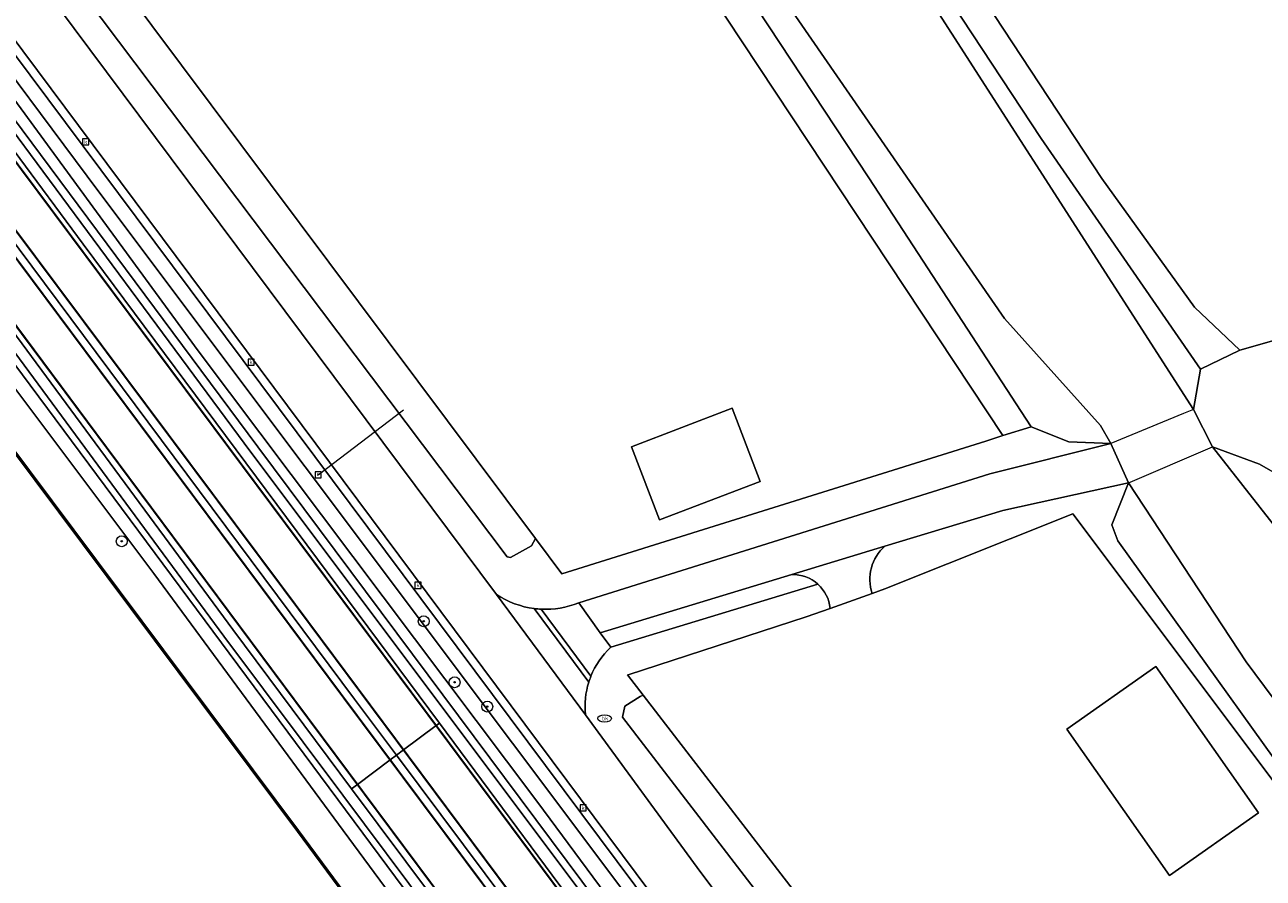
# Model space of a CAD drawing. Header units: metres. Extents: x 168032 to 180145, y 382923 to 399665.
# Tile 266 of 293: x 169711 to 169801, y 397514 to 397577. Entities that reach past the tile are written whole.
import ezdxf
from ezdxf.enums import TextEntityAlignment as Align

# ---------------------------------------------------------------- set-up
doc = ezdxf.new("R2010")
doc.units = ezdxf.units.M
doc.linetypes.add('VW-3-3_STREEP', pattern=[6, 3, -3])
doc.layers.get('0').update_dxf_attribs({"color": 8, "lineweight": 18})
for name, color, linetype, lineweight in [('B-WE-GK-BESCHOEIING_DAMWAND-G', 8, 'GK-BESCHOEIING', 18), ('B-WE-GR-BEPLANTING_CULTUUR_VASTE PLANTENVAK-GV', 8, 'Continuous', 18), ('B-WE-GR-BOOM-S', 8, 'Continuous', 18), ('B-WE-GR-BOUWLAND-GV', 8, 'Continuous', 18), ('B-WE-GR-GRAS-GV', 8, 'Continuous', 18), ('B-WE-GR-HAAG-G', 8, 'GR-HAAG1', 18), ('B-WE-GW-TALUD_KRUIN-G', 8, 'Continuous', 18), ('B-WE-IE-MEUBILAIR_WEGMEUBILAIR-G', 8, 'Continuous', 18), ('B-WE-IE-TERREINAFSCHEIDING_KUNSTMATIG_HEKWERK-G', 8, 'IE-TERREINAFSCHEIDING-KUNSTMATIG', 18), ('B-WE-IE-TERREINAFSCHEIDING_KUNSTMATIG_MUUR-GV', 8, 'Continuous', 18), ('B-WE-KL-WATER-S', 8, 'Continuous', 18), ('B-WE-KW-KUNSTWERK_DEK-GV', 8, 'Continuous', 18), ('B-WE-KW-KUNSTWERK_DUIKER-G', 8, 'Continuous', 18), ('B-WE-OG-BEBOUWING-GV', 8, 'Continuous', 18), ('B-WE-OG-TERREIN_CULTUURSCHEIDING-GV', 8, 'Continuous', 18), ('B-WE-OG-TERREIN_ERF-GV', 8, 'Continuous', 18), ('B-WE-OG-WATER-GV', 8, 'Continuous', 18), ('B-WE-OG-WATER_GREPPEL-GV', 8, 'Continuous', 18), ('B-WE-OG-WATER_RIVIER-GV', 8, 'Continuous', 18), ('B-WE-OG-WATER_SLOOT-GV', 8, 'Continuous', 18), ('B-WE-OG-WEG-GV', 8, 'Continuous', 18), ('B-WE-RI-GWA_KOLK-S', 8, 'Continuous', 18), ('B-WE-RI-GWA_RIOOLPUT-S', 8, 'Continuous', 18), ('B-WE-VH-VERHARDING_ASFALT-GV', 8, 'Continuous', 18), ('B-WE-VH-VERHARDING_BETONSTRAATSTEEN-GV', 8, 'Continuous', 18), ('B-WE-VH-VERHARDING_FUNDERING_ZAND-GV', 8, 'Continuous', 18), ('B-WE-VH-VERHARDING_GRASBETONSTEEN-GV', 8, 'Continuous', 18), ('B-WE-VW-MARKERING_LANGS_STREEP_33-G', 8, 'VW-3-3_STREEP', 13), ('B-WE-VW-MARKERING_LANGS_STREEP_DOORGETROKKEN_3X015-G', 8, 'Continuous', 13), ('B-WE-VW-MARKERING_PICTOGRAM-G', 8, 'Continuous', 18)]:
    doc.layers.add(name, color=color, linetype=linetype, lineweight=lineweight)
doc.styles.add('NLCS-ISO', font='NLCS-ISO.ttf')
doc.linetypes.add('GK-BESCHOEIING', pattern='A,30,-5,[1,NLCS.SHX,S=1,R=0,X=0,Y=0],-5', length=40)
doc.linetypes.add('GR-HAAG1', pattern='A,6,[176,NLCS.SHX,S=0.125,R=0,X=0,Y=0],-2', length=8)
doc.linetypes.add('IE-TERREINAFSCHEIDING-KUNSTMATIG', pattern='A,4,[82,NLCS.SHX,S=0.75,R=90,X=0,Y=0],4,-2', length=10)

# ---------------------------------------------------------------- blocks, each defined once
blk = doc.blocks.new('SRI-KOLK-SO')
at = {"color": 0, "linetype": 'ByBlock', "lineweight": 18}
blk.add_lwpolyline([(-1.125, -1.125), (1.125, -1.125), (1.125, 1.125), (-1.125, 1.125)], close=True, dxfattribs=at)
at = {"color": 0, "linetype": 'ByBlock', "lineweight": 18, "style": 'NLCS-ISO'}
blk.add_text('k', height=1.5, dxfattribs=at).set_placement((0, 0), align=Align.MIDDLE_CENTER)
blk = doc.blocks.new('SRI-PUT_INSPECTIEPUT_RIOOLPUT-SO')
at = {"color": 0, "linetype": 'ByBlock', "lineweight": 18}
blk.add_lwpolyline([(-1.12, -1.12), (1.12, -1.12), (1.12, 1.12), (-1.12, 1.12)], close=True, dxfattribs=at)
at = {"color": 0, "linetype": 'ByBlock', "lineweight": 18, "style": 'NLCS-ISO'}
blk.add_text('r', height=1.5, dxfattribs=at).set_placement((0, 0.28), align=Align.MIDDLE_CENTER)
blk = doc.blocks.new('SKL-WATER_BRANDKRAAN_BRANDPUT-SO')
at = {"color": 0, "linetype": 'ByBlock', "lineweight": 18}
blk.add_ellipse((0, 0), major_axis=(2.5, 0), ratio=0.54, dxfattribs=at)
at = {"color": 0, "linetype": 'ByBlock', "lineweight": 18, "style": 'NLCS-ISO'}
blk.add_text('bk', height=1.5, dxfattribs=at).set_placement((0.16, 0), align=Align.MIDDLE_CENTER)
blk = doc.blocks.new('SGR-BOOM_01-SO')
at = {"linetype": 'ByBlock', "lineweight": 18}
h = blk.add_hatch(color=0, dxfattribs=at)
h.dxf.hatch_style = 1
edge = h.paths.add_edge_path()
edge.add_arc((0, 0), 0.25, 0, 360)
at = {"color": 0, "linetype": 'ByBlock', "lineweight": 18}
for radius in [2, 0.25]:
    blk.add_circle((0, 0), radius, dxfattribs=at)

msp = doc.modelspace()

# ---------------------------------------------------------------- linework, layer by layer
at = {"layer": 'B-WE-GK-BESCHOEIING_DAMWAND-G', "flags": 128}
msp.add_lwpolyline([(169638.37, 397641.729), (169658.733, 397614.351), (169680.825, 397584.766), (169702.843, 397554.926), (169730.758, 397517.612), (169754.97, 397484.883), (169779.341, 397452.045), (169804.395, 397418.286), (169831.302, 397381.879), (169848.598, 397358.696), (169863.92, 397338.299)], dxfattribs=at)
at = {"layer": 'B-WE-GR-BEPLANTING_CULTUUR_VASTE PLANTENVAK-GV', "flags": 128}
msp.add_lwpolyline([(169807.065, 397554.883), (169799.644, 397552.77), (169796.764, 397551.367), (169796.25, 397548.428), (169797.636, 397545.699), (169801.061, 397544.427), (169802.855, 397543.392)], dxfattribs=at)
at = {"layer": 'B-WE-GR-BOUWLAND-GV', "flags": 128}
msp.add_lwpolyline([(169707.728, 397686.808), (169719.264, 397670.616), (169733.128, 397651.248), (169743.076, 397636.22), (169751.014, 397623.837), (169789.537, 397565.312), (169796.311, 397555.892), (169799.644, 397552.77), (169807.065, 397554.883)], dxfattribs=at)
at = {"layer": 'B-WE-GR-GRAS-GV', "flags": 128}
msp.add_lwpolyline([(169648.111, 397739.759), (169632.668, 397758.313), (169615.236, 397777.965), (169615.096, 397778.122), (169612.745, 397777.567), (169645.312, 397738.769), (169671.979, 397705.954), (169677.608, 397700.991), (169693.534, 397680.028), (169710.868, 397653.732), (169733.534, 397620.176), (169782.31, 397546.509), (169784.369, 397547.154), (169772.493, 397565.35), (169749.699, 397599.937), (169736.18, 397621.841), (169736.606, 397625.109), (169734.68, 397628.173), (169731.928, 397628.2), (169721.364, 397644.1), (169695.293, 397681.247), (169687.128, 397691.812), (169669.834, 397713.128)], close=True, dxfattribs=at)
for points in [[(169693.222, 397702.022), (169716.204, 397671.056), (169726.616, 397656.487), (169730.287, 397651.177), (169740.678, 397635.013), (169740.178, 397631.719), (169740.163, 397631.619), (169742.089, 397628.555), (169742.154, 397628.54), (169746.019, 397627.64), (169758.455, 397608.659), (169785.099, 397568.241), (169796.764, 397551.367), (169799.644, 397552.77), (169796.311, 397555.892), (169789.537, 397565.312), (169751.014, 397623.837), (169743.076, 397636.22), (169733.128, 397651.248), (169719.264, 397670.616), (169707.728, 397686.808)], [(169835.756, 397381.339), (169821.359, 397400.456), (169807.491, 397419.372), (169792.537, 397439.564), (169776.727, 397460.25), (169760.629, 397481.874), (169747.256, 397499.787), (169733.723, 397518.097), (169720.217, 397536.437), (169698.113, 397565.863), (169674.879, 397597.08), (169658.455, 397619.631), (169640.852, 397643.789), (169638.388, 397641.789), (169658.773, 397614.381), (169680.865, 397584.796), (169702.883, 397554.956), (169730.798, 397517.642), (169755.01, 397484.913), (169779.381, 397452.075), (169804.435, 397418.316), (169831.342, 397381.909)], [(169834.884, 397384.112), (169794.857, 397437.908), (169764.916, 397477.898), (169760.956, 397483.187), (169705.109, 397558.343), (169676.296, 397596.811), (169673.925, 397600.011), (169652.218, 397629.299), (169641.202, 397644.055), (169640.852, 397643.789), (169658.455, 397619.631), (169674.879, 397597.08), (169698.113, 397565.863), (169720.217, 397536.437), (169733.723, 397518.097), (169747.256, 397499.787), (169760.629, 397481.874), (169776.727, 397460.25), (169792.537, 397439.564), (169807.491, 397419.372), (169821.359, 397400.456), (169835.756, 397381.339)]]:
    msp.add_lwpolyline(points, dxfattribs=at)
at = {"layer": 'B-WE-GR-HAAG-G', "flags": 128}
for points in [[(169933.128, 397274.471), (169918.417, 397293.8), (169878.056, 397347.645), (169850.132, 397385.222), (169841.947, 397396.152), (169841.203, 397397.145), (169837.208, 397402.481), (169812.965, 397434.856), (169785.938, 397471.114), (169780.386, 397478.582), (169761.541, 397503.926), (169716.21, 397564.333), (169695.843, 397591.648), (169693.221, 397595.175), (169684.032, 397607.536), (169674.614, 397620.206), (169657.001, 397643.909), (169640.974, 397665.573), (169627.988, 397683.156), (169617.238, 397698.189), (169600.871, 397721.128), (169586.028, 397742.235), (169576.072, 397756.833), (169572.977, 397761.371), (169564.864, 397773.598), (169560.898, 397779.574)], [(169933.128, 397274.471), (169918.417, 397293.8), (169878.056, 397347.645), (169850.132, 397385.222), (169841.947, 397396.152), (169841.203, 397397.145), (169837.208, 397402.481), (169812.965, 397434.856), (169785.938, 397471.114), (169780.386, 397478.582), (169761.541, 397503.926), (169716.21, 397564.333), (169695.843, 397591.648), (169693.221, 397595.175), (169684.032, 397607.536), (169674.614, 397620.206), (169657.001, 397643.909), (169640.974, 397665.573), (169627.988, 397683.156), (169617.238, 397698.189), (169600.871, 397721.128), (169586.028, 397742.235), (169576.072, 397756.833)], [(169781.05, 397546.114), (169750.06, 397536.408)]]:
    msp.add_lwpolyline(points, dxfattribs=at)
at = {"layer": 'B-WE-GW-TALUD_KRUIN-G', "flags": 128}
msp.add_lwpolyline([(169866.651, 397340.133), (169855.529, 397354.226), (169845.133, 397368.891), (169835.756, 397381.339), (169821.359, 397400.456), (169807.491, 397419.372), (169792.537, 397439.564), (169776.727, 397460.25), (169760.629, 397481.874), (169747.256, 397499.787), (169733.723, 397518.097), (169720.217, 397536.437), (169698.113, 397565.863), (169674.879, 397597.08), (169658.455, 397619.631), (169640.852, 397643.789)], dxfattribs=at)
at = {"layer": 'B-WE-IE-MEUBILAIR_WEGMEUBILAIR-G', "flags": 128}
for points in [[(169559.138, 397772.225), (169560.295, 397770.672), (169665.555, 397629.342), (169682.596, 397606.468), (169691.617, 397594.357), (169698.142, 397585.599), (169727.826, 397545.697), (169758.322, 397504.839), (169778.553, 397477.77), (169793.482, 397457.794), (169827.648, 397411.85), (169839.566, 397395.919), (169839.721, 397395.712), (169871.625, 397353.068), (169875.574, 397347.592), (169923.392, 397283.411), (169933.178, 397270.277), (169957.004, 397238.582)], [(169977.888, 397192.504), (169937.98, 397245.99), (169893.279, 397305.866), (169866.576, 397341.628), (169856.727, 397354.832), (169834.884, 397384.112), (169794.857, 397437.908), (169764.916, 397477.898), (169760.956, 397483.187), (169705.109, 397558.343), (169676.296, 397596.811), (169673.925, 397600.011), (169652.218, 397629.299), (169626.568, 397663.655), (169624.265, 397666.74), (169597.154, 397703.201)]]:
    msp.add_lwpolyline(points, dxfattribs=at)
at = {"layer": 'B-WE-IE-TERREINAFSCHEIDING_KUNSTMATIG_HEKWERK-G', "flags": 128}
for points in [[(169682.944, 397620.923), (169690.226, 397611.969), (169692.659, 397608.683), (169709.28, 397586.771), (169711.32, 397588.214), (169713.632, 397585.122), (169748.128, 397538.992), (169750.06, 397536.408)], [(169754.895, 397529.024), (169767.915, 397533.256)]]:
    msp.add_lwpolyline(points, dxfattribs=at)
at = {"layer": 'B-WE-IE-TERREINAFSCHEIDING_KUNSTMATIG_MUUR-GV', "flags": 128}
msp.add_lwpolyline([(169638.388, 397641.789), (169638.31, 397641.725), (169658.693, 397614.321), (169680.785, 397584.736), (169702.803, 397554.896), (169730.718, 397517.582), (169754.93, 397484.853), (169779.301, 397452.015), (169804.355, 397418.256), (169831.262, 397381.849), (169848.558, 397358.666), (169863.88, 397338.269), (169863.96, 397338.329), (169848.638, 397358.726), (169831.342, 397381.909), (169804.435, 397418.316), (169779.381, 397452.075), (169755.01, 397484.913), (169730.798, 397517.642), (169702.883, 397554.956), (169680.865, 397584.796), (169658.773, 397614.381)], close=True, dxfattribs=at)
at = {"layer": 'B-WE-KW-KUNSTWERK_DEK-GV', "flags": 128}
msp.add_lwpolyline([(169797.636, 397545.699), (169796.25, 397548.428), (169795.514, 397548.125), (169790.19, 397545.936), (169791.497, 397543.049), (169791.795, 397543.178), (169797.283, 397545.547)], close=True, dxfattribs=at)
at = {"layer": 'B-WE-KW-KUNSTWERK_DUIKER-G', "flags": 128}
msp.add_lwpolyline([(169732.232, 397543.644), (169738.482, 397548.407)], dxfattribs=at)
at = {"layer": 'B-WE-OG-BEBOUWING-GV', "flags": 128}
for points in [[(169755.159, 397545.701), (169757.199, 397540.357), (169764.556, 397543.166), (169762.516, 397548.509)], [(169800.995, 397518.93), (169793.483, 397529.631), (169786.978, 397525.065), (169794.49, 397514.364)]]:
    msp.add_lwpolyline(points, close=True, dxfattribs=at)
at = {"layer": 'B-WE-OG-TERREIN_CULTUURSCHEIDING-GV', "flags": 128}
for points in [[(169830.106, 397488.104), (169829.579, 397489.829), (169826.95, 397493.326), (169824.325, 397494.253), (169807.854, 397514.942), (169790.705, 397538.816), (169790.276, 397540), (169791.497, 397543.049), (169782.302, 397541.05), (169773.671, 397538.426)], [(169772.746, 397534.978), (169773.67, 397535.307), (169787.428, 397540.797), (169805.293, 397516.998), (169807.428, 397513.949), (169872.068, 397421.639), (169873.247, 397422.484), (169860.918, 397440.065), (169847.803, 397459.299), (169830.106, 397488.104)]]:
    msp.add_lwpolyline(points, dxfattribs=at)
at = {"layer": 'B-WE-OG-TERREIN_CULTUURSCHEIDING-GV'}
msp.add_lwpolyline([(169773.671, 397538.426, 0.301763), (169772.746, 397534.978)], format="xyb", dxfattribs=at)
at = {"layer": 'B-WE-OG-TERREIN_ERF-GV', "flags": 128}
msp.add_lwpolyline([(169642.985, 397680.167), (169659.945, 397656.809), (169659.512, 397655.635), (169660.11, 397654.641), (169666.538, 397645.183), (169665.008, 397644.334), (169664.763, 397644.14), (169665.096, 397643.72), (169666.782, 397641.485), (169668.838, 397638.76), (169682.369, 397620.823), (169682.944, 397620.923), (169690.226, 397611.969), (169692.659, 397608.683), (169709.28, 397586.771), (169711.32, 397588.214), (169713.632, 397585.122), (169748.128, 397538.992), (169750.06, 397536.408), (169781.05, 397546.114), (169782.31, 397546.509), (169733.534, 397620.176), (169710.868, 397653.732), (169693.534, 397680.028)], dxfattribs=at)
for points in [[(169755.159, 397545.701), (169762.516, 397548.509), (169764.556, 397543.166), (169757.199, 397540.357)], [(169807.428, 397513.949), (169805.293, 397516.998), (169787.428, 397540.797), (169773.67, 397535.307), (169772.746, 397534.978), (169769.674, 397533.883), (169767.915, 397533.256), (169754.895, 397529.024), (169754.856, 397529.024), (169756.008, 397527.528), (169768.111, 397511.817), (169771.109, 397507.765), (169773.12, 397504.421), (169771.057, 397502.918), (169772.945, 397500.456), (169774.223, 397498.788), (169788.258, 397480.485), (169790.136, 397481.968), (169800.693, 397490.303), (169791.882, 397501.415), (169792.501, 397503.286)], [(169800.995, 397518.93), (169794.49, 397514.364), (169786.978, 397525.065), (169793.483, 397529.631)]]:
    msp.add_lwpolyline(points, close=True, dxfattribs=at)
at = {"layer": 'B-WE-OG-WATER-GV', "flags": 128}
msp.add_lwpolyline([(169831.262, 397381.849), (169804.355, 397418.256), (169779.301, 397452.015), (169754.93, 397484.853), (169730.718, 397517.582), (169702.803, 397554.896), (169680.785, 397584.736), (169658.693, 397614.321), (169638.31, 397641.725), (169619.699, 397626.429), (169637.878, 397602.173), (169661.78, 397569.841), (169668.194, 397561.23), (169681.051, 397543.981), (169700.073, 397518.214), (169728.345, 397479.975), (169747.332, 397454.218), (169760.804, 397436.007), (169760.93, 397435.836), (169764.106, 397431.577), (169771.5, 397421.661), (169793.106, 397392.514), (169799.09, 397384.475)], dxfattribs=at)
at = {"layer": 'B-WE-OG-WATER_GREPPEL-GV', "flags": 128}
for points in [[(169713.632, 397585.122), (169712.909, 397584.77), (169711.436, 397583.574), (169746.065, 397537.64), (169746.297, 397537.604), (169747.848, 397538.445), (169748.128, 397538.992)], [(169756.008, 397527.528), (169755.773, 397527.442), (169754.667, 397526.733), (169754.503, 397525.928), (169770.019, 397505.73), (169771.202, 397507.146), (169771.109, 397507.765), (169768.111, 397511.817)]]:
    msp.add_lwpolyline(points, close=True, dxfattribs=at)
at = {"layer": 'B-WE-OG-WATER_RIVIER-GV', "flags": 128}
for points in [[(169979.232, 397289.647), (169959.767, 397317.641), (169946.273, 397336.73), (169929.817, 397360.185), (169908.452, 397390.945), (169905.936, 397394.053), (169904.834, 397394.924), (169902.546, 397398.175), (169902.373, 397399.286), (169859.957, 397459.433), (169842.82, 397483.945), (169836.787, 397492.776), (169835.149, 397494.016), (169832.52, 397497.513), (169814.945, 397523.63), (169797.636, 397545.699), (169796.25, 397548.428), (169772.571, 397585.25), (169743.068, 397627.069), (169742.089, 397628.555), (169740.163, 397631.619), (169739.347, 397633.056), (169725.157, 397654.057), (169702.709, 397688.068)], [(169695.493, 397683.483), (169722.502, 397645.727), (169730.203, 397633.289), (169734.68, 397628.173), (169736.606, 397625.109), (169749.999, 397601.908), (169760.68, 397586.547), (169782.42, 397555.069), (169789.449, 397547.244), (169790.19, 397545.936), (169791.497, 397543.049), (169800.095, 397529.971), (169826.614, 397494.292), (169826.95, 397493.326), (169829.579, 397489.829), (169830.94, 397488.036), (169850.698, 397458.82), (169867.202, 397434.315), (169886.786, 397406.983), (169895.75, 397394.864), (169896.648, 397394.025), (169898.936, 397390.774)]]:
    msp.add_lwpolyline(points, dxfattribs=at)
at = {"layer": 'B-WE-OG-WATER_SLOOT-GV', "flags": 128}
for points in [[(169758.455, 397608.659), (169746.019, 397627.64), (169742.154, 397628.54), (169742.089, 397628.555), (169743.068, 397627.069), (169772.571, 397585.25), (169796.25, 397548.428), (169796.764, 397551.367), (169785.099, 397568.241)], [(169736.606, 397625.109), (169736.18, 397621.841), (169749.699, 397599.937), (169772.493, 397565.35), (169784.369, 397547.154), (169787.126, 397546.054), (169790.19, 397545.936), (169789.449, 397547.244), (169782.42, 397555.069), (169760.68, 397586.547), (169749.999, 397601.908)], [(169801.061, 397544.427), (169797.636, 397545.699), (169814.945, 397523.63), (169832.52, 397497.513), (169832.563, 397497.642), (169833.288, 397499.839), (169832.51, 397501.226), (169821.37, 397517.874), (169802.855, 397543.392)], [(169791.497, 397543.049), (169790.276, 397540), (169790.705, 397538.816), (169807.854, 397514.942), (169824.325, 397494.253), (169826.95, 397493.326), (169826.614, 397494.292), (169800.095, 397529.971)]]:
    msp.add_lwpolyline(points, close=True, dxfattribs=at)
at = {"layer": 'B-WE-OG-WEG-GV', "flags": 128}
for points in [[(169928.685, 397281.569), (169927.153, 397283.62), (169704.62, 397581.641), (169684.716, 397608.381), (169653.096, 397650.862), (169625.103, 397689.098), (169602.287, 397721.154), (169582.395, 397749.572), (169557.957, 397785.384), (169558.394, 397785.691), (169551.988, 397795.366), (169548.613, 397800.463)], [(169627.988, 397683.156), (169640.974, 397665.573), (169657.001, 397643.909), (169674.614, 397620.206), (169684.032, 397607.536), (169693.221, 397595.175), (169695.843, 397591.648), (169716.21, 397564.333), (169761.541, 397503.926), (169780.386, 397478.582), (169785.938, 397471.114), (169812.965, 397434.856), (169837.208, 397402.481), (169841.203, 397397.145), (169841.947, 397396.152), (169850.132, 397385.222)], [(169711.436, 397583.574), (169710.117, 397585.53), (169708.42, 397584.264), (169745.271, 397534.901)], [(169751.29, 397534.281), (169781.35, 397543.71), (169790.19, 397545.936), (169787.126, 397546.054), (169784.369, 397547.154), (169782.31, 397546.509), (169781.05, 397546.114), (169750.06, 397536.408), (169748.128, 397538.992), (169747.848, 397538.445), (169746.297, 397537.604), (169746.065, 397537.64), (169711.436, 397583.574)], [(169766.875, 397536.36), (169752.861, 397532.1), (169753.63, 397531.041), (169768.782, 397535.647)], [(169768.782, 397535.647), (169753.63, 397531.041)], [(169771.109, 397507.765), (169771.202, 397507.146), (169770.019, 397505.73), (169754.503, 397525.928), (169754.667, 397526.733), (169755.773, 397527.442), (169756.008, 397527.528), (169754.856, 397529.024), (169754.895, 397529.024), (169767.915, 397533.256), (169769.674, 397533.883)], [(169751.782, 397526.111), (169759.961, 397514.95), (169771.56, 397499.421), (169772.945, 397500.456), (169771.057, 397502.918), (169773.12, 397504.421), (169771.109, 397507.765)]]:
    msp.add_lwpolyline(points, dxfattribs=at)
for points in [[(169684.032, 397607.536), (169683.275, 397606.973), (169685.875, 397603.527), (169692.408, 397594.761), (169707.388, 397574.662), (169723.452, 397552.708), (169748.292, 397519.689), (169774.307, 397484.542), (169779.206, 397478.059), (169799.576, 397451.108), (169824.538, 397417.278), (169840.252, 397396.433), (169841.203, 397397.145), (169837.208, 397402.481), (169812.965, 397434.856), (169785.938, 397471.114), (169780.386, 397478.582), (169761.541, 397503.926), (169716.21, 397564.333), (169695.843, 397591.648), (169693.221, 397595.175)], [(169682.596, 397606.468), (169682.138, 397606.128), (169691.105, 397594.096), (169701.527, 397580.112), (169727.32, 397545.3), (169762.872, 397497.901), (169778.047, 397477.545), (169800.821, 397446.999), (169839.135, 397395.597), (169839.566, 397395.919), (169827.648, 397411.85), (169793.482, 397457.794), (169778.553, 397477.77), (169758.322, 397504.839), (169727.826, 397545.697), (169698.142, 397585.599), (169691.617, 397594.357)], [(169683.275, 397606.973), (169682.596, 397606.468), (169691.617, 397594.357), (169698.142, 397585.599), (169727.826, 397545.697), (169758.322, 397504.839), (169778.553, 397477.77), (169793.482, 397457.794), (169827.648, 397411.85), (169839.566, 397395.919), (169840.252, 397396.433), (169824.538, 397417.278), (169799.576, 397451.108), (169779.206, 397478.059), (169774.307, 397484.542), (169748.292, 397519.689), (169723.452, 397552.708), (169707.388, 397574.662), (169692.408, 397594.761), (169685.875, 397603.527)], [(169674.403, 397600.367), (169673.925, 397600.011), (169676.296, 397596.811), (169705.109, 397558.343), (169760.956, 397483.187), (169764.916, 397477.898), (169765.377, 397478.28), (169765.353, 397478.312), (169759.676, 397485.926), (169734.044, 397520.223), (169725.351, 397531.854), (169705.95, 397558.136), (169685.629, 397585.318)]]:
    msp.add_lwpolyline(points, close=True, dxfattribs=at)
at = {"layer": 'B-WE-OG-WEG-GV'}
for points in [[(169768.782, 397535.647, 0.190529), (169766.875, 397536.36)], [(169769.674, 397533.883, 0.18507), (169768.782, 397535.647)], [(169745.271, 397534.901, 0.114927), (169748.04, 397533.871)], [(169748.04, 397533.871, 0.019734), (169748.546, 397533.826)], [(169748.546, 397533.826, 0.107453), (169751.29, 397534.281)], [(169753.63, 397531.041, 0.109101), (169752.181, 397528.918)], [(169752.028, 397528.488, 0.101807), (169751.782, 397526.111)], [(169752.181, 397528.918, 0.018799), (169752.028, 397528.488)]]:
    msp.add_lwpolyline(points, format="xyb", dxfattribs=at)
at = {"layer": 'B-WE-VH-VERHARDING_ASFALT-GV', "flags": 128}
for points in [[(169751.782, 397526.111), (169745.271, 397534.901), (169708.42, 397584.264), (169691.978, 397606.288), (169688.349, 397611.149), (169685.195, 397608.746), (169775.843, 397487.212), (169872.154, 397358.197), (169929.382, 397281.57), (169931.698, 397278.676), (169936.032, 397273.783), (169940.553, 397269.369), (169944.675, 397265.805), (169949.114, 397262.186), (169952.416, 397259.768), (169955.805, 397257.474), (169967.527, 397249.963)], [(169745.271, 397534.901), (169751.782, 397526.111)], [(169752.028, 397528.488), (169748.04, 397533.871)], [(169748.546, 397533.826), (169752.181, 397528.918)], [(169753.63, 397531.041), (169752.861, 397532.1), (169751.29, 397534.281)], [(169932.702, 397283.959), (169917.402, 397304.192), (169912.904, 397310.397), (169888.674, 397342.63), (169883.449, 397349.723), (169869.763, 397368.09), (169860.868, 397379.855), (169854.172, 397388.819), (169847.7, 397397.484), (169837.392, 397411.285), (169831.887, 397418.654), (169796.168, 397466.476), (169790.368, 397474.24), (169772.817, 397497.738), (169771.56, 397499.421), (169759.961, 397514.95), (169751.782, 397526.111)]]:
    msp.add_lwpolyline(points, dxfattribs=at)
for points in [[(169681.448, 397605.613), (169681.15, 397605.392), (169678.752, 397603.607), (169678.265, 397603.244), (169681.289, 397599.182), (169710.365, 397560.145), (169734.889, 397527.253), (169737.959, 397523.144), (169738.483, 397523.535), (169740.865, 397525.312), (169741.103, 397525.49), (169715.066, 397560.518), (169709.999, 397567.338), (169690.331, 397593.701), (169688.874, 397595.653)], [(169678.265, 397603.244), (169677.808, 397602.904), (169675.414, 397601.121), (169675.044, 397600.846), (169686.27, 397585.797), (169706.592, 397558.613), (169725.994, 397532.331), (169734.685, 397520.702), (169735.107, 397521.017), (169737.502, 397522.804), (169737.959, 397523.144), (169734.889, 397527.253), (169710.365, 397560.145), (169681.289, 397599.182)], [(169741.103, 397525.49), (169740.865, 397525.312), (169738.483, 397523.535), (169737.959, 397523.144), (169762.377, 397490.468), (169762.738, 397489.984), (169788.881, 397454.929), (169797.753, 397443.008), (169798.258, 397443.385), (169800.587, 397445.128), (169800.899, 397445.361), (169795.52, 397452.576), (169777.198, 397477.168), (169770.953, 397485.551), (169749.353, 397514.39)], [(169737.959, 397523.144), (169737.502, 397522.804), (169735.107, 397521.017), (169734.685, 397520.702), (169760.317, 397486.404), (169765.994, 397478.79), (169789.373, 397447.436), (169794.496, 397440.572), (169794.886, 397440.863), (169797.296, 397442.666), (169797.753, 397443.008), (169788.881, 397454.929), (169762.738, 397489.984), (169762.377, 397490.468)]]:
    msp.add_lwpolyline(points, close=True, dxfattribs=at)
at = {"layer": 'B-WE-VH-VERHARDING_ASFALT-GV'}
for points in [[(169748.04, 397533.871, -0.114927), (169745.271, 397534.901)], [(169751.29, 397534.281, -0.107453), (169748.546, 397533.826)], [(169752.181, 397528.918, -0.109101), (169753.63, 397531.041)], [(169751.782, 397526.111, -0.101807), (169752.028, 397528.488)]]:
    msp.add_lwpolyline(points, format="xyb", dxfattribs=at)
at = {"layer": 'B-WE-VH-VERHARDING_BETONSTRAATSTEEN-GV', "flags": 128}
for points in [[(169685.195, 397608.746), (169684.716, 397608.381), (169704.62, 397581.641), (169927.153, 397283.62), (169928.685, 397281.569)], [(169943.332, 397266.202), (169948.724, 397261.773), (169949.114, 397262.186), (169944.675, 397265.805), (169940.553, 397269.369), (169936.032, 397273.783), (169931.698, 397278.676), (169929.382, 397281.57), (169872.154, 397358.197), (169775.843, 397487.212), (169685.195, 397608.746)], [(169748.04, 397533.871), (169752.028, 397528.488)], [(169752.181, 397528.918), (169748.546, 397533.826)]]:
    msp.add_lwpolyline(points, dxfattribs=at)
at = {"layer": 'B-WE-VH-VERHARDING_BETONSTRAATSTEEN-GV'}
for points in [[(169748.546, 397533.826, -0.019734), (169748.04, 397533.871)], [(169752.028, 397528.488, -0.018799), (169752.181, 397528.918)]]:
    msp.add_lwpolyline(points, format="xyb", dxfattribs=at)
at = {"layer": 'B-WE-VH-VERHARDING_FUNDERING_ZAND-GV', "flags": 128}
for points in [[(169797.636, 397545.699), (169796.25, 397548.428), (169795.514, 397548.125), (169790.19, 397545.936), (169791.497, 397543.049), (169791.795, 397543.178), (169797.283, 397545.547)], [(169782.302, 397541.05), (169791.497, 397543.049), (169790.19, 397545.936), (169781.35, 397543.71), (169751.29, 397534.281), (169752.861, 397532.1), (169766.875, 397536.36), (169773.671, 397538.426)]]:
    msp.add_lwpolyline(points, close=True, dxfattribs=at)
for points in [[(169773.671, 397538.426), (169766.875, 397536.36)], [(169769.674, 397533.883), (169772.746, 397534.978)]]:
    msp.add_lwpolyline(points, dxfattribs=at)
at = {"layer": 'B-WE-VH-VERHARDING_FUNDERING_ZAND-GV'}
for points in [[(169772.746, 397534.978, -0.301763), (169773.671, 397538.426)], [(169766.875, 397536.36, -0.190529), (169768.782, 397535.647)], [(169768.782, 397535.647, -0.18507), (169769.674, 397533.883)]]:
    msp.add_lwpolyline(points, format="xyb", dxfattribs=at)
at = {"layer": 'B-WE-VH-VERHARDING_GRASBETONSTEEN-GV', "flags": 128}
for points in [[(169858.308, 397369.875), (169839.135, 397395.597), (169800.821, 397446.999), (169778.047, 397477.545), (169762.872, 397497.901), (169727.32, 397545.3), (169701.527, 397580.112), (169691.105, 397594.096), (169682.138, 397606.128), (169681.448, 397605.613), (169688.874, 397595.653), (169690.331, 397593.701), (169709.999, 397567.338), (169715.066, 397560.518), (169741.103, 397525.49), (169749.353, 397514.39), (169770.953, 397485.551), (169777.198, 397477.168), (169795.52, 397452.576), (169800.899, 397445.361), (169819.64, 397420.227), (169838.173, 397395.407), (169851.638, 397377.373)], [(169843.528, 397374.831), (169818.575, 397408.311), (169794.496, 397440.572), (169789.373, 397447.436), (169765.994, 397478.79), (169760.317, 397486.404), (169734.685, 397520.702), (169725.994, 397532.331), (169706.592, 397558.613), (169686.27, 397585.797), (169675.044, 397600.846), (169674.403, 397600.367), (169685.629, 397585.318), (169705.95, 397558.136), (169725.351, 397531.854), (169734.044, 397520.223), (169759.676, 397485.926), (169765.353, 397478.312), (169765.377, 397478.28), (169788.732, 397446.957), (169793.855, 397440.093), (169817.934, 397407.833), (169842.887, 397374.353)]]:
    msp.add_lwpolyline(points, dxfattribs=at)
at = {"layer": 'B-WE-VW-MARKERING_LANGS_STREEP_33-G', "const_width": 0.15, "flags": 128}
for points in [[(168663.566, 398966.886), (168663.81, 398966.56), (168683.85, 398939.574), (168687.432, 398934.773), (168695.741, 398923.634), (168699.311, 398918.865), (168714.149, 398898.866), (168723.248, 398886.636), (168723.682, 398886.053), (168742.75, 398860.403), (168753.118, 398846.445), (168767.915, 398826.525), (168792.24, 398793.869), (168803.712, 398778.624), (168813.371, 398765.968), (168830.183, 398743.936), (168843.488, 398726.745), (168852.649, 398715.025), (168877.24, 398683.884), (168888.579, 398669.651), (168892.719, 398664.47), (168905.625, 398648.318), (168906.641, 398647.047), (168927.897, 398620.319), (168936.737, 398609.262), (168949.567, 398593.214), (168958.627, 398581.408), (168964.598, 398573.497), (168967.397, 398569.764), (168971.082, 398564.85), (168980.716, 398551.889), (168997.466, 398529.481), (169020.107, 398499.13), (169027.204, 398489.639), (169040.743, 398471.536), (169055.497, 398451.74), (169064.014, 398440.301), (169075.759, 398424.518), (169082.66, 398414.941), (169086.679, 398409.348), (169087.311, 398408.468), (169092.79, 398400.638), (169098.778, 398392.051), (169106.428, 398380.731), (169114.846, 398368.191), (169121.749, 398357.562), (169133.195, 398339.355), (169141.533, 398326.011), (169145.725, 398319.301), (169149.518, 398313.332), (169154.381, 398305.894), (169162.28, 398293.82), (169172.849, 398278.255), (169181.899, 398265.168), (169190.992, 398252.297), (169197.693, 398243.037), (169200.047, 398239.783), (169208.094, 398228.624), (169208.928, 398227.502), (169234.512, 398193.198), (169257.271, 398162.637), (169261.584, 398156.846), (169290.08, 398118.618), (169317.014, 398082.462), (169318.161, 398080.923), (169347.085, 398042.016), (169376.591, 398002.446), (169376.738, 398002.249), (169387.316, 397987.87), (169405.092, 397964.157), (169431.093, 397929.085), (169436.401, 397922.002), (169454.996, 397897.188), (169462.891, 397886.418), (169481.262, 397861.858), (169496.183, 397841.843), (169510.418, 397822.748), (169541.436, 397781.099), (169544.236, 397777.323), (169555.897, 397761.614), (169558.309, 397758.365), (169583.433, 397724.619), (169610.915, 397687.701), (169615.6, 397681.412), (169636.811, 397652.94), (169661.863, 397619.325), (169675.414, 397601.121), (169699.118, 397569.28), (169707.001, 397558.756), (169730.636, 397527.013), (169735.107, 397521.017), (169759.476, 397488.338), (169788.453, 397449.474), (169794.886, 397440.863), (169813.184, 397416.368), (169846.164, 397372.145), (169854.679, 397360.703), (169869.635, 397340.607), (169888.976, 397314.746), (169914.022, 397281.158), (169914.469, 397280.558), (169939.822, 397246.505), (169965.388, 397212.257), (169974.243, 397200.401), (169992.585, 397175.838), (170016.232, 397144.17), (170034.08, 397120.254), (170043.871, 397107.135), (170066.82, 397076.416), (170093.903, 397040.116), (170099.716, 397032.324), (170136.639, 396982.806), (170153.695, 396959.983), (170161.325, 396949.774), (170183.597, 396919.921), (170186.927, 396915.458), (170201.768, 396895.572), (170213.485, 396879.837), (170227.432, 396861.106), (170250.932, 396829.4), (170273.171, 396799.402), (170280.372, 396789.69), (170311.618, 396747.553), (170332.654, 396719.212), (170342.266, 396706.261), (170369.994, 396668.866), (170392.219, 396638.887), (170399.965, 396628.439), (170446.363, 396565.937), (170451.819, 396558.585), (170507.845, 396483.096), (170511.435, 396478.26), (170532.772, 396449.523), (170545.638, 396432.139), (170571.007, 396397.972), (170586.183, 396377.533), (170622.215, 396328.908), (170630.602, 396317.647), (170658.825, 396279.748), (170690.197, 396237.381), (170706.119, 396215.879), (170713.852, 396205.474), (170730.677, 396182.821), (170749.618, 396157.277), (170749.786, 396157.05), (170765.931, 396135.308), (170783.952, 396111.136), (170795.393, 396096.255), (170804.923, 396084.278), (170809.65, 396078.605), (170810.613, 396077.489), (170817.941, 396069.001), (170823.912, 396062.46), (170832.116, 396053.815), (170841.517, 396044.402), (170845.278, 396040.768), (170850.273, 396035.941), (170860.435, 396026.758), (170867.773, 396020.427), (170873.441, 396015.72), (170877.137, 396012.705), (170881.628, 396009.164), (170883.666, 396007.579), (170885.828, 396005.898), (170888.017, 396004.135), (170892.16, 396001.068), (170895.983, 395998.282), (170901.608, 395994.19), (170904.467, 395992.185), (170907.159, 395990.312), (170910.575, 395988.028), (170914.084, 395985.696), (170916.921, 395983.855), (170924.126, 395979.278), (170931.247, 395974.933), (170939.669, 395969.992), (170943.679, 395967.677), (170948.077, 395965.225), (170954.15, 395961.955), (170959.149, 395959.255), (170963.48, 395957.059), (170967.805, 395954.88), (170968.365, 395954.605), (170971.255, 395953.183), (170979.619, 395949.224), (170992.329, 395943.677), (170996.413, 395941.934), (171004.533, 395938.605), (171007.746, 395937.293), (171011.116, 395935.986), (171014.497, 395934.704), (171020.635, 395932.461), (171028.566, 395929.684), (171028.606, 395929.671), (171038.896, 395926.327), (171046.631, 395923.895), (171057.694, 395920.724), (171062.665, 395919.423), (171070.829, 395917.286), (171081.369, 395914.755), (171099.481, 395910.816), (171109.782, 395908.686), (171116.95, 395907.326), (171122.191, 395906.488)], [(168872.862, 398744.911), (168867.511, 398740.853), (168866.174, 398739.557), (168865.139, 398738.147), (168863.995, 398736.269), (168863.31, 398734.65), (168862.847, 398733.092), (168862.535, 398730.957), (168862.445, 398729.166), (168862.651, 398727.359), (168863.139, 398725.292), (168863.722, 398723.648), (168864.417, 398722.263), (168865.506, 398720.63), (168865.676, 398720.4), (168871.092, 398712.947), (168892.382, 398684.479), (168906.721, 398665.167), (168908.883, 398662.019), (168912.202, 398657.017), (168913.747, 398654.463), (168915.441, 398651.542), (168916.262, 398650.122), (168919.355, 398643.711), (168919.765, 398642.991), (168920.574, 398641.569), (168922.57, 398638.795), (168935.498, 398622.492), (168942.518, 398613.668), (168945.898, 398609.418), (168953.332, 398600.037), (168960.906, 398590.321), (168972.1, 398575.404), (168973.08, 398574.095), (168995.607, 398544.016), (169018.662, 398513.067), (169032.955, 398493.928), (169041.54, 398482.432), (169062.21, 398454.726), (169068.825, 398445.835), (169076.325, 398435.82), (169082.116, 398427.91), (169092.208, 398413.936), (169092.517, 398413.497), (169098.557, 398404.93), (169103.368, 398397.977), (169105.68, 398394.623), (169110.596, 398387.475), (169114.719, 398381.287), (169118.722, 398375.336), (169125.285, 398365.395), (169132.188, 398354.435), (169140.888, 398340.515), (169147.599, 398329.799), (169147.956, 398329.228), (169158.87, 398312.153), (169166.877, 398299.929), (169171.926, 398292.333), (169177.049, 398284.792), (169180.331, 398279.965), (169188.671, 398267.998), (169199.171, 398253.088), (169203.439, 398247.175), (169206.255, 398243.275), (169214.655, 398231.865), (169248.234, 398186.748), (169262.986, 398166.892), (169268.888, 398158.948), (169290.465, 398130.043), (169313.989, 398098.397), (169322.705, 398086.714), (169323.287, 398085.934), (169335.66, 398069.42), (169370.066, 398023.094), (169377.616, 398013.013), (169382.465, 398006.502), (169391.459, 397994.423), (169399.175, 397984.033), (169435.816, 397934.889), (169442.207, 397926.304), (169470.957, 397887.69), (169501.929, 397846.123), (169503.057, 397844.61), (169549.566, 397782.164), (169561.672, 397765.916), (169581.135, 397739.794), (169602.052, 397711.716), (169621.414, 397685.733), (169625.361, 397680.437), (169647.849, 397650.202), (169672.56, 397616.932), (169681.15, 397605.392), (169694.066, 397588.039), (169714.472, 397560.7), (169740.509, 397525.791), (169740.865, 397525.312), (169765.417, 397492.323), (169790.311, 397458.895), (169800.587, 397445.128), (169812.861, 397428.684), (169833.328, 397401.198), (169855.645, 397371.347), (169860.404, 397364.966), (169874.944, 397345.472), (169904.446, 397305.926), (169920.179, 397284.825), (169939.359, 397259.102), (169973.562, 397213.251), (169979.972, 397204.658), (170018.909, 397152.464), (170039.795, 397124.517), (170045.076, 397117.45), (170072.649, 397080.573), (170099.619, 397044.386), (170100.498, 397043.208), (170125.708, 397009.417), (170156.78, 396967.881), (170159.468, 396964.276), (170159.502, 396964.231), (170181.811, 396934.31), (170189.352, 396924.191), (170207.053, 396900.439), (170219.212, 396884.086), (170249.634, 396843.172), (170278.916, 396803.664), (170287.287, 396792.369), (170317.789, 396751.292), (170335.278, 396727.741), (170338.419, 396723.509), (170346.038, 396713.244), (170372.048, 396678.125), (170375.827, 396673.025), (170397.967, 396643.159), (170402.616, 396636.887), (170436.313, 396591.523), (170457.574, 396562.87), (170472.908, 396542.204), (170511.334, 396490.406), (170517.189, 396482.535), (170538.225, 396454.254), (170572.359, 396408.153), (170576.752, 396402.237), (170615.457, 396350.112), (170636.386, 396321.944), (170646.914, 396307.774), (170684.112, 396257.665), (170695.974, 396241.653), (170710.274, 396222.349), (170735.007, 396189.04), (170755.17, 396161.812), (170755.529, 396161.327), (170774.778, 396135.315), (170793.8, 396109.96), (170808.176, 396091.62), (170816.122, 396082.225), (170819.084, 396078.723), (170826.596, 396069.997), (170831.97, 396064.279), (170837.788, 396058.216), (170845.692, 396050.214), (170850.118, 396045.988), (170852.644, 396043.575), (170861.461, 396035.363), (170872.33, 396025.919), (170884.627, 396015.896), (170885.616, 396015.07), (170888.024, 396013.212), (170890.775, 396011.091), (170897.627, 396005.916), (170902.138, 396002.598), (170907.122, 395999.085), (170910.829, 395996.479), (170916.449, 395992.704), (170921.587, 395989.399), (170926.385, 395986.284), (170932.717, 395982.42), (170937.108, 395979.749), (170940.958, 395977.486), (170945.56, 395974.829), (170950.654, 395971.96), (170953.807, 395970.22), (170958.059, 395967.935), (170963.194, 395965.221), (170967.178, 395963.187), (170971.443, 395961.088), (170971.562, 395961.03), (170974.802, 395959.465), (170978.731, 395957.572), (170982.521, 395955.846), (170987.242, 395953.702), (170991.167, 395951.936), (170994.729, 395950.388), (170998.115, 395948.95), (171006.777, 395945.362), (171015.717, 395941.869), (171019.859, 395940.297), (171024.61, 395938.611), (171030.749, 395936.453), (171030.758, 395936.45), (171039.094, 395933.753), (171049.585, 395930.523), (171054.41, 395929.099), (171061.544, 395927.114), (171064.401, 395926.35), (171064.559, 395926.308), (171066.787, 395925.712), (171070.557, 395924.754), (171075.667, 395923.494), (171078.932, 395922.709), (171084.478, 395921.466), (171092.437, 395919.773), (171097.702, 395918.839), (171101.477, 395918.204), (171105.175, 395917.673), (171109.159, 395917.135), (171113.664, 395916.72), (171120.791, 395916.081), (171122.941, 395915.937)]]:
    msp.add_lwpolyline(points, dxfattribs=at)
at = {"layer": 'B-WE-VW-MARKERING_LANGS_STREEP_DOORGETROKKEN_3X015-G', "const_width": 0.15, "flags": 128}
for points in [[(169618.955, 397683.905), (169625.454, 397675.189), (169654.97, 397635.559), (169678.752, 397603.607), (169680.938, 397600.67), (169707.586, 397564.88), (169710.69, 397560.754), (169729.973, 397534.954), (169738.483, 397523.535), (169756.114, 397499.879), (169782.613, 397464.394), (169798.258, 397443.385), (169808.04, 397430.25), (169829.106, 397401.903), (169852.755, 397370.283), (169858.033, 397363.201), (169873.111, 397342.969), (169904.693, 397300.683), (169917.812, 397283.056), (169938.242, 397255.604), (169972.127, 397210.191)], [(169619.572, 397681.121), (169649.125, 397641.43), (169677.808, 397602.904), (169680.832, 397598.841), (169709.908, 397559.804), (169734.433, 397526.912), (169737.502, 397522.804), (169761.92, 397490.127), (169762.281, 397489.643), (169788.424, 397454.588), (169797.296, 397442.666), (169815.35, 397418.407), (169837.945, 397388.098), (169857.062, 397362.477), (169860.324, 397358.105), (169872.338, 397342.021), (169884.837, 397325.304), (169909.691, 397291.988), (169916.867, 397282.349), (169938.856, 397252.812), (169964.888, 397217.936), (169976.646, 397202.186)]]:
    msp.add_lwpolyline(points, dxfattribs=at)
at = {"layer": 'B-WE-VW-MARKERING_PICTOGRAM-G', "flags": 128}
for points in [[(169618.955, 397683.905), (169625.454, 397675.189), (169654.97, 397635.559), (169678.752, 397603.607), (169680.938, 397600.67), (169707.586, 397564.88), (169710.69, 397560.754), (169729.973, 397534.954), (169738.483, 397523.535), (169756.114, 397499.879), (169782.613, 397464.394), (169798.258, 397443.385), (169808.04, 397430.25), (169829.106, 397401.903), (169852.755, 397370.283), (169858.033, 397363.201), (169873.111, 397342.969), (169904.693, 397300.683), (169917.812, 397283.056), (169938.242, 397255.604), (169972.127, 397210.191)], [(169615.6, 397681.412), (169636.811, 397652.94), (169661.863, 397619.325), (169675.414, 397601.121), (169699.118, 397569.28), (169707.001, 397558.756), (169730.636, 397527.013), (169735.107, 397521.017), (169759.476, 397488.338), (169788.453, 397449.474), (169794.886, 397440.863), (169813.184, 397416.368), (169846.164, 397372.145), (169854.679, 397360.703), (169869.635, 397340.607), (169888.976, 397314.746), (169914.022, 397281.158), (169914.469, 397280.558), (169939.822, 397246.505), (169965.388, 397212.257), (169974.243, 397200.401)], [(169976.646, 397202.186), (169964.888, 397217.936), (169938.856, 397252.812), (169916.867, 397282.349), (169909.691, 397291.988), (169884.837, 397325.304), (169872.338, 397342.021), (169860.324, 397358.105), (169857.062, 397362.477), (169837.945, 397388.098), (169815.35, 397418.407), (169797.296, 397442.666), (169788.424, 397454.588), (169762.281, 397489.643), (169761.92, 397490.127), (169737.502, 397522.804), (169734.433, 397526.912), (169709.908, 397559.804), (169680.832, 397598.841), (169677.808, 397602.904), (169649.125, 397641.43), (169619.572, 397681.121)], [(169625.361, 397680.437), (169647.849, 397650.202), (169672.56, 397616.932), (169681.15, 397605.392), (169694.066, 397588.039), (169714.472, 397560.7), (169740.509, 397525.791), (169740.865, 397525.312), (169765.417, 397492.323), (169790.311, 397458.895), (169800.587, 397445.128), (169812.861, 397428.684), (169833.328, 397401.198), (169855.645, 397371.347), (169860.404, 397364.966), (169874.944, 397345.472), (169904.446, 397305.926), (169920.179, 397284.825), (169939.359, 397259.102), (169973.562, 397213.251)]]:
    msp.add_lwpolyline(points, dxfattribs=at)

# ---------------------------------------------------------------- block references
at = {"layer": 'B-WE-GR-BOOM-S', "xscale": 0.2, "yscale": 0.2, "zscale": 0.2}
for p in [(169717.873, 397538.79), (169739.96, 397532.942), (169742.215, 397528.484), (169744.605, 397526.702)]:
    msp.add_blockref('SGR-BOOM_01-SO', p, dxfattribs=at)
at = {"layer": 'B-WE-KL-WATER-S', "xscale": 0.2, "yscale": 0.2, "zscale": 0.2}
msp.add_blockref('SKL-WATER_BRANDKRAAN_BRANDPUT-SO', (169753.182, 397525.839), dxfattribs=at)
at = {"layer": 'B-WE-RI-GWA_KOLK-S', "xscale": 0.2, "yscale": 0.2, "zscale": 0.2}
for p in [(169715.238, 397567.987), (169727.335, 397551.888), (169739.543, 397535.568), (169751.611, 397519.299)]:
    msp.add_blockref('SRI-KOLK-SO', p, dxfattribs=at)
at = {"layer": 'B-WE-RI-GWA_RIOOLPUT-S', "xscale": 0.2, "yscale": 0.2, "zscale": 0.2}
msp.add_blockref('SRI-PUT_INSPECTIEPUT_RIOOLPUT-SO', (169732.232, 397543.644), dxfattribs=at)

doc.saveas('drawing.dxf')
